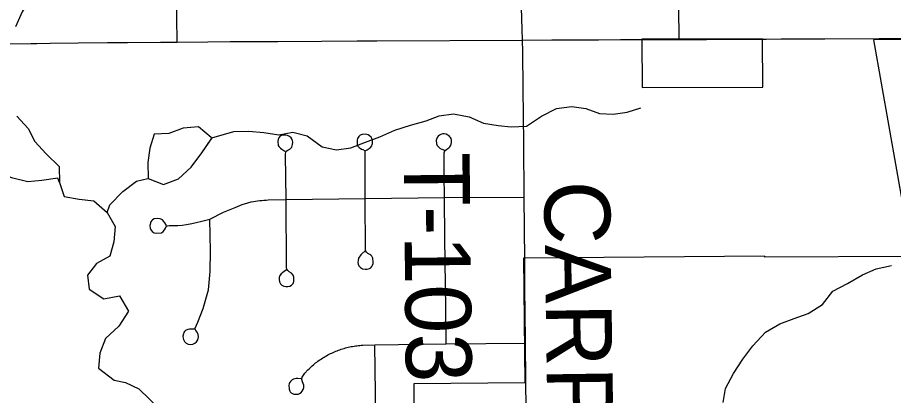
# Model space of a CAD drawing. Extents: x 0 to 34, y 0 to 22.
# Drawn here: x 6.0747 to 6.4527, y 18.612 to 18.775 of the extents above; entities that cross this region are included whole.
import ezdxf

# ---------------------------------------------------------------- set-up
doc = ezdxf.new("R2010")
doc.units = 0
for name, color, linetype in [('GM_X_City_Street', 7, 'Continuous'), ('GM_X_Corporation', 7, 'Continuous'), ('GM_X_Minor_Lake', 7, 'Continuous'), ('GM_X_Minor_River', 7, 'Continuous'), ('GM_X_Township_Road', 7, 'Continuous'), ('GM_X_Township_Road_Text', 7, 'Continuous')]:
    doc.layers.add(name, color=color, linetype=linetype)

msp = doc.modelspace()

# ---------------------------------------------------------------- linework, layer by layer
at = {"layer": 'GM_X_City_Street'}
for points in [[(6.36018, 18.76554), (6.35975, 18.80722)], [(6.14354, 18.76448), (6.14329, 18.78583)], [(6.19057, 18.6965), (6.19031, 18.71576), (6.19045, 18.71721), (6.19068, 18.71747), (6.19137, 18.71778), (6.19228, 18.71828), (6.19302, 18.71915), (6.19343, 18.72024), (6.19345, 18.72135), (6.1932, 18.72241), (6.19275, 18.72311), (6.19213, 18.72375), (6.19128, 18.72419), (6.19037, 18.72436), (6.18892, 18.72423), (6.18834, 18.72396), (6.18785, 18.72369), (6.18743, 18.72311), (6.18714, 18.72251), (6.18698, 18.7216), (6.1872, 18.71991), (6.18753, 18.71937), (6.18818, 18.71871), (6.18876, 18.71823), (6.19013, 18.71745)], [(6.22466, 18.69699), (6.22471, 18.71686), (6.22476, 18.71737), (6.22481, 18.71749), (6.2249, 18.71759), (6.22504, 18.71771), (6.22527, 18.71781), (6.22566, 18.71803), (6.22597, 18.71821), (6.2263, 18.71845), (6.22667, 18.71875), (6.22696, 18.71902), (6.22761, 18.71974), (6.22777, 18.72021), (6.22786, 18.72077), (6.22783, 18.72215), (6.22757, 18.72288), (6.22731, 18.72339), (6.22667, 18.72406), (6.22596, 18.72451), (6.22507, 18.72476), (6.22338, 18.72466), (6.22262, 18.72429), (6.22231, 18.72405), (6.22196, 18.72366), (6.22172, 18.72328), (6.22147, 18.7228), (6.22131, 18.72232), (6.22121, 18.72148), (6.22134, 18.72006), (6.22162, 18.71949), (6.22212, 18.71899), (6.2226, 18.71864), (6.2232, 18.71831), (6.22372, 18.71805), (6.22471, 18.71756)], [(6.259, 18.69738), (6.25886, 18.70723), (6.25882, 18.71594), (6.25886, 18.71667), (6.25908, 18.71761), (6.25998, 18.71822), (6.2608, 18.71877), (6.26128, 18.71925), (6.26156, 18.71968), (6.26183, 18.72036), (6.26196, 18.72112), (6.26199, 18.72169), (6.26196, 18.72221), (6.2618, 18.72281), (6.26156, 18.72328), (6.26131, 18.72362), (6.26092, 18.72403), (6.26046, 18.72435), (6.25963, 18.72473), (6.25877, 18.72485), (6.25808, 18.72482), (6.25741, 18.72464), (6.25684, 18.72432), (6.25625, 18.7238), (6.25585, 18.72334), (6.25561, 18.72291), (6.25543, 18.72212), (6.25554, 18.72058), (6.25581, 18.71991), (6.25647, 18.71915), (6.25715, 18.7186), (6.25784, 18.71828), (6.2589, 18.71777)], [(6.13907, 18.68533), (6.13833, 18.68651), (6.13785, 18.68706), (6.13723, 18.68772), (6.13633, 18.68817), (6.13523, 18.68841), (6.13375, 18.6882), (6.13298, 18.6878), (6.13262, 18.68749), (6.13222, 18.68689), (6.13208, 18.68654), (6.13191, 18.68584), (6.13187, 18.68533), (6.13197, 18.68426), (6.13214, 18.6837), (6.13233, 18.68333), (6.13288, 18.68269), (6.13372, 18.68215), (6.13478, 18.68197), (6.13679, 18.68222), (6.1375, 18.68278), (6.13811, 18.68344), (6.13852, 18.68426), (6.13883, 18.68493), (6.13923, 18.68524), (6.14022, 18.68527), (6.14228, 18.68534), (6.14395, 18.68538), (6.14581, 18.68554), (6.14764, 18.68579), (6.15, 18.68624), (6.15182, 18.68668), (6.15423, 18.68723), (6.15767, 18.68809), (6.16356, 18.69109), (6.16859, 18.69316), (6.17165, 18.69436), (6.17416, 18.69515), (6.17558, 18.69554), (6.17649, 18.6957), (6.1774, 18.69584), (6.17831, 18.69597), (6.17922, 18.69609), (6.18013, 18.69618), (6.18105, 18.69627), (6.18196, 18.69633), (6.18288, 18.69638), (6.19057, 18.6965), (6.22466, 18.69699), (6.259, 18.69738), (6.2934, 18.69763)], [(6.19078, 18.66619), (6.18972, 18.6655), (6.1892, 18.66512), (6.18849, 18.6645), (6.18794, 18.66374), (6.18767, 18.66285), (6.18763, 18.662), (6.18777, 18.66109), (6.18814, 18.66024), (6.18877, 18.65954), (6.18965, 18.65914), (6.1905, 18.659), (6.19137, 18.65904), (6.19222, 18.65919), (6.193, 18.65964), (6.19361, 18.66039), (6.19391, 18.66119), (6.194, 18.66206), (6.19394, 18.66308), (6.19361, 18.66394), (6.19293, 18.66477), (6.19198, 18.6654), (6.19132, 18.66593), (6.19097, 18.66653), (6.19085, 18.66722), (6.19057, 18.6965)], [(6.22473, 18.6744), (6.22331, 18.67312), (6.22282, 18.67266), (6.22253, 18.67232), (6.22208, 18.67166), (6.22188, 18.6712), (6.22168, 18.67026), (6.22163, 18.66932), (6.22174, 18.66869), (6.22203, 18.66797), (6.22268, 18.66719), (6.2236, 18.66671), (6.22467, 18.66647), (6.22559, 18.66652), (6.22662, 18.66685), (6.22712, 18.66714), (6.22761, 18.66762), (6.22795, 18.66823), (6.22816, 18.66897), (6.22824, 18.66958), (6.22805, 18.67129), (6.22757, 18.67212), (6.22718, 18.67248), (6.22675, 18.67282), (6.22646, 18.67298), (6.22594, 18.67328), (6.22567, 18.67346), (6.22527, 18.67389), (6.22492, 18.67449), (6.22466, 18.69699)], [(6.25969, 18.6343), (6.25948, 18.64972), (6.25908, 18.6797), (6.259, 18.69738)], [(6.15103, 18.64067), (6.14897, 18.64066), (6.14822, 18.64051), (6.14726, 18.64002), (6.14678, 18.63961), (6.14651, 18.63921), (6.14628, 18.63864), (6.14608, 18.63762), (6.14614, 18.63671), (6.14632, 18.63611), (6.14676, 18.63529), (6.14749, 18.63459), (6.14837, 18.6342), (6.14939, 18.63407), (6.15039, 18.63418), (6.15129, 18.63462), (6.15194, 18.63522), (6.15246, 18.63604), (6.15277, 18.63731), (6.15266, 18.63834), (6.15223, 18.6393), (6.15168, 18.63999), (6.15135, 18.64059), (6.1514, 18.64113), (6.15252, 18.64369), (6.15486, 18.6496), (6.15706, 18.65754), (6.15784, 18.66544), (6.15793, 18.6743), (6.15767, 18.68809)], [(6.19711, 18.61915), (6.1957, 18.61937), (6.19491, 18.6193), (6.19444, 18.61922), (6.19385, 18.61905), (6.19325, 18.61874), (6.19289, 18.61849), (6.19246, 18.61808), (6.19206, 18.61751), (6.19189, 18.61709), (6.19175, 18.61646), (6.19188, 18.61476), (6.19203, 18.61429), (6.1922, 18.61394), (6.19241, 18.61365), (6.19283, 18.61324), (6.19344, 18.61285), (6.19393, 18.61265), (6.19433, 18.61258), (6.19485, 18.61254), (6.19543, 18.61257), (6.19586, 18.61265), (6.19645, 18.61284), (6.19712, 18.61328), (6.19761, 18.61385), (6.19803, 18.61464), (6.19824, 18.61553), (6.1982, 18.61644), (6.19796, 18.61725), (6.19764, 18.61793), (6.19741, 18.61899), (6.1976, 18.61989), (6.19873, 18.62159), (6.20006, 18.62313), (6.20051, 18.62357), (6.20097, 18.624), (6.20143, 18.62443), (6.2019, 18.62485), (6.20238, 18.62526), (6.20287, 18.62567), (6.20336, 18.62606), (6.20385, 18.62644), (6.20436, 18.62682), (6.20487, 18.62719), (6.20539, 18.62755), (6.20592, 18.6279), (6.20645, 18.62823), (6.20698, 18.62857), (6.20753, 18.62889), (6.20807, 18.6292), (6.20863, 18.6295), (6.20919, 18.62979), (6.20975, 18.63008), (6.21032, 18.63035), (6.21089, 18.63061), (6.21147, 18.63087), (6.21205, 18.63111), (6.21263, 18.63134), (6.21322, 18.63157), (6.21382, 18.63178), (6.21442, 18.63198), (6.21501, 18.63217), (6.21562, 18.63235), (6.21623, 18.63252), (6.21684, 18.63268), (6.21745, 18.63283), (6.21806, 18.63297), (6.21868, 18.6331), (6.2193, 18.63321), (6.21992, 18.63332), (6.22054, 18.63341), (6.22117, 18.6335), (6.22179, 18.63357), (6.22242, 18.63363), (6.22305, 18.63368), (6.22368, 18.63372), (6.22893, 18.63385), (6.25969, 18.6343), (6.29386, 18.63456)], [(6.22955, 18.57599), (6.22917, 18.61299), (6.22893, 18.63385)]]:
    msp.add_lwpolyline(points, dxfattribs=at)
at = {"layer": 'GM_X_Corporation'}
msp.add_lwpolyline([(6.70502, 19.58201), (6.70762, 19.16786), (6.71181, 18.76657), (6.4441, 18.76539), (6.46064, 18.67204), (6.39724, 18.67173), (6.39724, 18.67218), (6.29309, 18.67122), (6.29363, 18.6175), (6.24566, 18.61703), (6.24591, 18.57643), (6.19122, 18.57632), (6.19207, 18.50705), (6.20259, 18.50704), (6.20346, 18.45598), (6.19295, 18.45598), (6.19355, 18.42096), (6.12817, 18.42074), (6.08699, 18.42046), (6.05815, 18.42026)], dxfattribs=at)
msp.add_lwpolyline([(6.34418, 18.76568), (6.34433, 18.74481), (6.3964, 18.74506), (6.39616, 18.76592)], close=True, dxfattribs=at)
at = {"layer": 'GM_X_Minor_Lake'}
for points in [[(6.15861, 18.72294), (6.15834, 18.72328), (6.15285, 18.72784), (6.14623, 18.72726), (6.13999, 18.72498), (6.13375, 18.72479), (6.13186, 18.71872), (6.13092, 18.71246), (6.13111, 18.70562)], [(6.15849, 18.72309), (6.15834, 18.72328), (6.15285, 18.72784), (6.14623, 18.72726), (6.13999, 18.72498), (6.13375, 18.72479), (6.13186, 18.71872), (6.13092, 18.71246), (6.13111, 18.70562)], [(6.13111, 18.70562), (6.13773, 18.70297), (6.14416, 18.70544), (6.14965, 18.71057), (6.15418, 18.71664), (6.15872, 18.72309)], [(6.13111, 18.70562), (6.13773, 18.70297), (6.14416, 18.70544), (6.14965, 18.71057), (6.15418, 18.71664), (6.15861, 18.72294)]]:
    msp.add_lwpolyline(points, dxfattribs=at)
at = {"layer": 'GM_X_Minor_River'}
for points in [[(6.07987, 18.78274), (6.07981, 18.7824), (6.07678, 18.77755), (6.0739, 18.77103)], [(6.15855, 18.72309), (6.1681, 18.72595), (6.17453, 18.72606), (6.18097, 18.72541), (6.18742, 18.72439), (6.19345, 18.72563), (6.19972, 18.72404), (6.20623, 18.71922), (6.21231, 18.718), (6.21853, 18.71886), (6.22492, 18.72125), (6.23112, 18.72364), (6.2375, 18.72641), (6.24427, 18.72861), (6.25105, 18.73044), (6.25669, 18.73262), (6.26291, 18.73349), (6.26955, 18.73228), (6.27585, 18.72954), (6.2821, 18.72852), (6.28779, 18.72786), (6.2944, 18.72816), (6.30076, 18.73245), (6.30732, 18.73579), (6.31393, 18.73666), (6.31999, 18.73582), (6.3259, 18.73365), (6.33176, 18.73337), (6.3378, 18.73424), (6.34363, 18.73605)], [(6.07441, 18.73252), (6.07926, 18.72713), (6.08222, 18.72151), (6.08707, 18.71631), (6.09268, 18.71074), (6.09284, 18.70392), (6.09487, 18.69789), (6.10133, 18.69671), (6.10759, 18.69591), (6.11337, 18.69092), (6.11692, 18.68493), (6.11631, 18.67827), (6.11456, 18.67216), (6.10877, 18.66899), (6.10492, 18.66397), (6.10562, 18.65791), (6.11196, 18.6537), (6.11874, 18.65499), (6.12267, 18.64844), (6.11847, 18.64189), (6.11273, 18.63664), (6.11023, 18.63032), (6.10962, 18.62385), (6.11636, 18.61869), (6.1213, 18.61767), (6.12703, 18.61496), (6.13622, 18.60595)], [(6.09284, 18.70392), (6.09204, 18.7058), (6.08526, 18.70469), (6.07922, 18.70417), (6.07275, 18.70573), (6.06646, 18.70786), (6.06173, 18.70832), (6.05492, 18.70797), (6.04835, 18.70592), (6.04272, 18.70427), (6.03633, 18.70261), (6.03029, 18.70209), (6.02405, 18.70194), (6.0176, 18.70274), (6.01135, 18.70336), (6.00512, 18.70246), (5.99873, 18.70098), (5.9927, 18.69989), (5.98672, 18.6971), (5.98078, 18.69184), (5.97621, 18.68528), (5.97118, 18.68175), (5.96516, 18.68047)], [(6.11337, 18.69092), (6.11456, 18.69427), (6.12013, 18.70006), (6.1261, 18.70453), (6.13098, 18.70559)], [(6.37915, 18.60897), (6.38018, 18.61506), (6.38366, 18.62157), (6.38772, 18.62772), (6.39196, 18.63348), (6.39754, 18.63927), (6.40371, 18.64299), (6.40992, 18.64518), (6.41593, 18.64737), (6.4221, 18.65128), (6.42654, 18.65705), (6.43291, 18.66038), (6.43928, 18.6641), (6.44529, 18.66667), (6.45188, 18.66812)]]:
    msp.add_lwpolyline(points, dxfattribs=at)
at = {"layer": 'GM_X_Township_Road'}
for p, q in [((6.39627, 18.76573), (6.39776, 18.76574)), ((6.29358, 18.67062), (6.2934, 18.69763)), ((6.29405, 18.61737), (6.29404, 18.61888))]:
    msp.add_line(p, q, dxfattribs=at)
for points in [[(6.29265, 18.76521), (6.29196, 18.7889)], [(6.01965, 18.76289), (6.03438, 18.76315), (6.0429, 18.76328), (6.04876, 18.76315), (6.05131, 18.7631), (6.07061, 18.76369), (6.08043, 18.76384), (6.08299, 18.76387), (6.08877, 18.76402), (6.10083, 18.76412), (6.11352, 18.76422), (6.12216, 18.76428), (6.13641, 18.7644), (6.14354, 18.76448), (6.15687, 18.76455), (6.16641, 18.76463), (6.17753, 18.76472), (6.1871, 18.76477), (6.20586, 18.76486), (6.22121, 18.76493), (6.22973, 18.76498), (6.29265, 18.76521)], [(6.29265, 18.76521), (6.30526, 18.76535), (6.31554, 18.7654), (6.32539, 18.76544), (6.33485, 18.76549), (6.34429, 18.76551)], [(6.2934, 18.69763), (6.29321, 18.72091), (6.29291, 18.74445), (6.29272, 18.76026), (6.29265, 18.76521)], [(6.34429, 18.76551), (6.36018, 18.76554), (6.37196, 18.76559), (6.38044, 18.76564), (6.38831, 18.76568), (6.39476, 18.76572), (6.39627, 18.76573)], [(6.39776, 18.76574), (6.40421, 18.76578), (6.41327, 18.76583), (6.42315, 18.76589), (6.44648, 18.76605)], [(6.44648, 18.76605), (6.46158, 18.7661), (6.47181, 18.76618), (6.48517, 18.76622), (6.49197, 18.76625), (6.50096, 18.7663), (6.52371, 18.76654), (6.52814, 18.76657)], [(6.29404, 18.61888), (6.29386, 18.63456), (6.2938, 18.6486), (6.29366, 18.65712), (6.29358, 18.67062)], [(6.29562, 18.42331), (6.29574, 18.43228), (6.29581, 18.43859), (6.29549, 18.48443), (6.29529, 18.49919), (6.29516, 18.51356), (6.29496, 18.52819), (6.29471, 18.54223), (6.29464, 18.55914), (6.29457, 18.57656), (6.29405, 18.61737)]]:
    msp.add_lwpolyline(points, dxfattribs=at)

# ---------------------------------------------------------------- texts
at = {"layer": 'GM_X_Township_Road_Text'}
for s, height, rotation, p in [('T-103', 0.028409, 270.5614, (6.24139, 18.71681)), ('CARPENTER RD', 0.0284091, 270.8276, (6.30188, 18.70444))]:
    msp.add_text(s, height=height, rotation=rotation, dxfattribs=at).set_placement(p)

doc.saveas('drawing.dxf')
